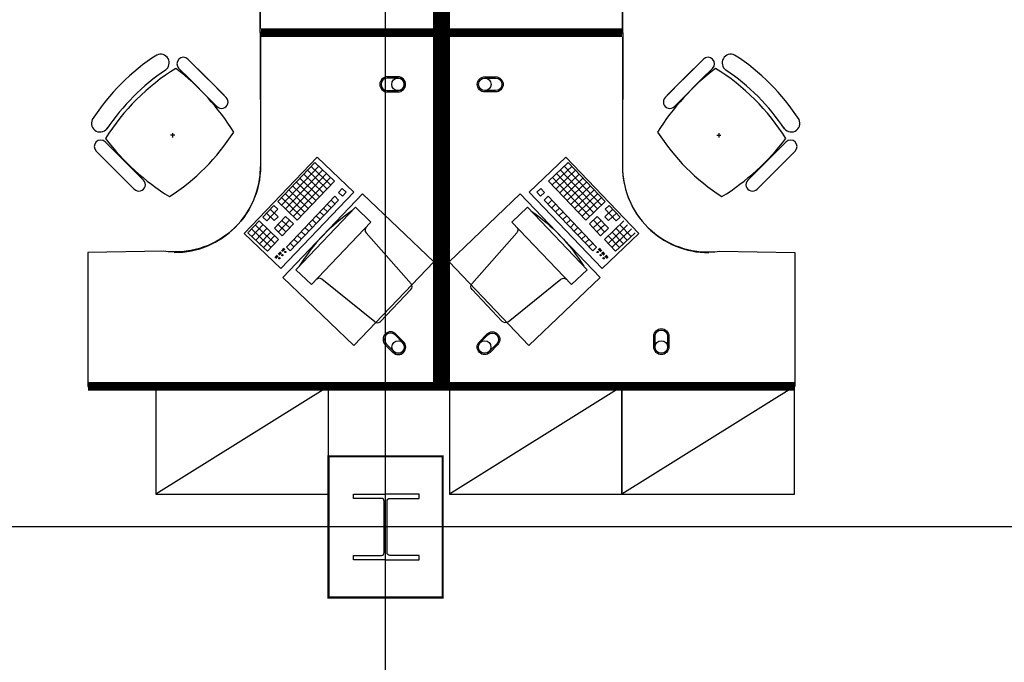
# Model space of a CAD drawing. Header units: millimetres. Extents: x -312551 to 250764, y -35891 to 59426.
# Tile 292 of 316: x 118286 to 122852, y 43382 to 46361. Entities that reach past the tile are written whole.
import ezdxf

# ---------------------------------------------------------------- set-up
doc = ezdxf.new("R2010")
doc.units = ezdxf.units.MM
doc.header["$LTSCALE"] = 2.5
for name, color, linetype in [('FO-00 - FURN$0$FURNITURE', 22, 'Continuous'), ('FO-00 - FURN$0$SP-01$0$FIT-OUT$0$FURNITURE', 22, 'Continuous'), ('NF-AS BUILT', 7, 'Continuous'), ('NF-GRIDS', 252, 'Continuous'), ('NF-SPAN', 150, 'Continuous'), ('NF-Steel columns', 6, 'Continuous')]:
    doc.layers.add(name, color=color, linetype=linetype)

# ---------------------------------------------------------------- blocks, each defined once
blk = doc.blocks.new('305')
at = {"layer": 'NF-Steel columns', "color": 2, "linetype": 'Continuous'}
for points in [[(0, -152.5), (-156, -152.5), (-156, -132), (-19.2, -132, 0.414214), (-6.5, -119.3), (-6.5, 119.3, 0.414214), (-19.2, 132), (-156, 132), (-156, 152.5), (0, 152.5)], [(0, -152.5), (149, -152.5), (149, -132), (19.2, -132, -0.414214), (6.5, -119.3), (6.5, 119.3, -0.414214), (19.2, 132), (149, 132), (149, 152.5), (0, 152.5)]]:
    blk.add_lwpolyline(points, format="xyb", dxfattribs=at)
blk = doc.blocks.new('FO-00 - FURN$0$SP-01$0$FIT-OUT$0$PC')
at = {"layer": 'FO-00 - FURN$0$SP-01$0$FIT-OUT$0$FURNITURE', "linetype": 'Continuous'}
for p, q in [((241.8, -93.1), (98, -236.8)), ((268.8, -92), (509.4, -294.6)), ((96.9, -263.9), (299.5, -504.5))]:
    blk.add_line(p, q, dxfattribs=at)
blk.add_lwpolyline([(276, -553.9), (346.7, -624.6), (629.5, -341.8), (558.8, -271)], close=True, dxfattribs=at)
for centre, radius, start, end in [((255.9, -107.2), 20, 49.8991, 135), ((112.2, -251), 20, 135, 220.1009), ((522.3, -279.3), 20, 229.8991, 315), ((-109.9, 114.8), 864, 303.1779, 326.8221), ((284.2, -517.4), 20, 315, 40.1009)]:
    blk.add_arc(centre, radius, start, end, dxfattribs=at)
blk = doc.blocks.new('FO-00 - FURN$0$cab-800')
at = {"layer": 'FO-00 - FURN$0$FURNITURE', "color": 9}
blk.add_line((0, 0), (800, 500), dxfattribs=at)
at = {"layer": 'FO-00 - FURN$0$FURNITURE'}
blk.add_lwpolyline([(0, 0), (800, 0), (800, 500), (0, 500)], close=True, dxfattribs=at)
blk = doc.blocks.new('A$C7E4E020E')
at = {"layer": 'FO-00 - FURN$0$FURNITURE', "rotation": 180}
for p in [(800, 500, 0), (1600, 500, 0)]:
    blk.add_blockref('FO-00 - FURN$0$cab-800', p, dxfattribs=at)

msp = doc.modelspace()

# ---------------------------------------------------------------- linework, layer by layer
at = {"layer": 'FO-00 - FURN$0$FURNITURE'}
for p, q in [((119402.4, 46320.5, 0), (119402.4, 46920.5, 0)), ((121081.4, 46320.5, 0), (121081.4, 46920.5, 0)), ((119402.4, 46280.7, 0), (119402.4, 45680.7, 0)), ((121081.4, 46280.7, 0), (121081.4, 45680.7, 0)), ((119066, 46177.5, 0), (119154.6, 46088.9, 0)), ((121456.8, 46177.5, 0), (121368.2, 46088.9, 0)), ((118962, 46127.1, 0), (118962.1, 46127, 0)), ((119023.6, 46135, 0), (119112.2, 46046.4, 0)), ((119233.5, 46010, 0), (119092, 46151.4, 0)), ((121289.4, 46010, 0), (121430.8, 46151.4, 0)), ((121499.3, 46135, 0), (121410.7, 46046.4, 0)), ((121560.8, 46127.1, 0), (121560.8, 46127, 0)), ((119191, 45967.6, 0), (119049.6, 46109, 0)), ((119243.2, 46000.3, 0), (119154.6, 46088.9, 0)), ((121279.6, 46000.3, 0), (121368.2, 46088.9, 0)), ((121331.8, 45967.6, 0), (121473.2, 46109, 0)), ((119200.8, 45957.8, 0), (119112.2, 46046.4, 0)), ((121322.1, 45957.8, 0), (121410.7, 46046.4, 0)), ((119004.6, 45825.6, 0), (118984.6, 45824.6, 0)), ((118995.1, 45835.1, 0), (118994.1, 45815.1, 0)), ((121518.3, 45825.6, 0), (121538.3, 45824.6, 0)), ((121527.8, 45835.1, 0), (121528.8, 45815.1, 0)), ((118682.6, 45794.1, 0), (118771.2, 45705.5, 0)), ((121840.2, 45794.1, 0), (121751.6, 45705.5, 0)), ((118640.2, 45751.7, 0), (118728.8, 45663.1, 0)), ((118807.7, 45584.2, 0), (118666.3, 45725.6, 0)), ((119326.5, 45369.4, 0), (119664.8, 45723.9, 0)), ((119664.8, 45723.9, 0), (119834.8, 45561.6, 0)), ((119664.8, 45723.9, 0), (119834.8, 45561.6, 0)), ((119664.8, 45723.9, 0), (119834.8, 45561.6, 0)), ((120819, 45723.9, 0), (120649, 45561.6, 0)), ((120819, 45723.9, 0), (120649, 45561.6, 0)), ((120819, 45723.9, 0), (120649, 45561.6, 0)), ((121157.3, 45369.4, 0), (120819, 45723.9, 0)), ((121715.2, 45584.2, 0), (121856.6, 45725.6, 0)), ((121882.6, 45751.7, 0), (121794, 45663.1, 0)), ((118859.8, 45616.9, 0), (118771.2, 45705.5, 0)), ((119654.7, 45698.9, 0), (119482.2, 45518, 0)), ((119672.8, 45681.6, 0), (119500.2, 45500.7, 0)), ((119637.5, 45680.8, 0), (119727.9, 45594.5, 0)), ((119654.7, 45698.9, 0), (119745.2, 45612.6, 0)), ((119654.7, 45698.9, 0), (119745.2, 45612.6, 0)), ((119654.7, 45698.9, 0), (119745.2, 45612.6, 0)), ((120829, 45698.9, 0), (120738.6, 45612.6, 0)), ((120829, 45698.9, 0), (120738.6, 45612.6, 0)), ((120829, 45698.9, 0), (120738.6, 45612.6, 0)), ((120846.3, 45680.8, 0), (120755.9, 45594.5, 0)), ((120811, 45681.6, 0), (120983.5, 45500.7, 0)), ((120829, 45698.9, 0), (121001.6, 45518, 0)), ((121663, 45616.9, 0), (121751.6, 45705.5, 0)), ((118817.4, 45574.5, 0), (118728.8, 45663.1, 0)), ((119690.9, 45664.3, 0), (119518.3, 45483.5, 0)), ((119709, 45647.1, 0), (119536.4, 45466.2, 0)), ((119727.1, 45629.8, 0), (119554.5, 45449, 0)), ((119585.7, 45626.5, 0), (119676.1, 45540.2, 0)), ((119603, 45644.6, 0), (119693.4, 45558.3, 0)), ((119620.2, 45662.7, 0), (119710.7, 45576.4, 0)), ((120756.7, 45629.8, 0), (120929.3, 45449, 0)), ((120863.6, 45662.7, 0), (120773.1, 45576.4, 0)), ((120774.8, 45647.1, 0), (120947.4, 45466.2, 0)), ((120880.8, 45644.6, 0), (120790.4, 45558.3, 0)), ((120792.9, 45664.3, 0), (120965.5, 45483.5, 0)), ((120898.1, 45626.5, 0), (120807.6, 45540.2, 0)), ((121705.4, 45574.5, 0), (121794, 45663.1, 0)), ((119551.2, 45590.3, 0), (119641.6, 45504, 0)), ((119568.4, 45608.4, 0), (119658.9, 45522.1, 0)), ((119745.2, 45612.6, 0), (119572.6, 45431.7, 0)), ((119781.3, 45578, 0), (119764.1, 45560, 0)), ((119781.3, 45578, 0), (119799.4, 45560.8, 0)), ((119781.3, 45578, 0), (119799.4, 45560.8, 0)), ((119781.3, 45578, 0), (119799.4, 45560.8, 0)), ((120702.4, 45578, 0), (120684.4, 45560.8, 0)), ((120702.4, 45578, 0), (120684.4, 45560.8, 0)), ((120702.4, 45578, 0), (120684.4, 45560.8, 0)), ((120702.4, 45578, 0), (120719.7, 45560, 0)), ((120738.6, 45612.6, 0), (120911.2, 45431.7, 0)), ((120915.3, 45608.4, 0), (120824.9, 45522.1, 0)), ((120932.6, 45590.3, 0), (120842.2, 45504, 0)), ((119834.8, 45561.6, 0), (119496.5, 45207.1, 0)), ((119499.4, 45536.1, 0), (119589.8, 45449.8, 0)), ((119516.7, 45554.2, 0), (119607.1, 45467.9, 0)), ((119746.8, 45541.9, 0), (119522.5, 45306.7, 0)), ((119533.9, 45572.3, 0), (119624.4, 45486, 0)), ((119746.8, 45541.9, 0), (119764.9, 45524.6, 0)), ((119764.1, 45560, 0), (119782.2, 45542.7, 0)), ((119799.4, 45560.8, 0), (119782.2, 45542.7, 0)), ((120649, 45561.6, 0), (120987.3, 45207.1, 0)), ((120684.4, 45560.8, 0), (120701.6, 45542.7, 0)), ((120719.7, 45560, 0), (120701.6, 45542.7, 0)), ((120737, 45541.9, 0), (120718.9, 45524.6, 0)), ((120737, 45541.9, 0), (120961.3, 45306.7, 0)), ((120949.9, 45572.3, 0), (120859.4, 45486, 0)), ((120967.1, 45554.2, 0), (120876.7, 45467.9, 0)), ((120984.4, 45536.1, 0), (120893.9, 45449.8, 0)), ((119464.9, 45499.9, 0), (119413.1, 45445.7, 0)), ((119464.9, 45499.9, 0), (119483, 45482.7, 0)), ((119482.2, 45518, 0), (119572.6, 45431.7, 0)), ((119764.9, 45524.6, 0), (119540.5, 45289.5, 0)), ((119695.1, 45487.6, 0), (119713.1, 45470.4, 0)), ((119712.3, 45505.7, 0), (119730.4, 45488.4, 0)), ((119729.6, 45523.8, 0), (119747.7, 45506.5, 0)), ((120718.9, 45524.6, 0), (120943.2, 45289.5, 0)), ((120754.2, 45523.8, 0), (120736.1, 45506.5, 0)), ((120771.5, 45505.7, 0), (120753.4, 45488.4, 0)), ((120788.7, 45487.6, 0), (120770.6, 45470.4, 0)), ((121001.6, 45518, 0), (120911.2, 45431.7, 0)), ((121018.9, 45499.9, 0), (121000.8, 45482.7, 0)), ((121018.9, 45499.9, 0), (121070.7, 45445.7, 0)), ((119413.1, 45445.7, 0), (119431.2, 45428.4, 0)), ((119430.4, 45463.7, 0), (119466.5, 45429.2, 0)), ((119483, 45482.7, 0), (119431.2, 45428.4, 0)), ((119447.6, 45481.8, 0), (119483.8, 45447.3, 0)), ((119483.8, 45447.3, 0), (119466.5, 45429.2, 0)), ((119519.2, 45448.1, 0), (119467.4, 45393.9, 0)), ((119519.2, 45448.1, 0), (119555.3, 45413.6, 0)), ((119660.5, 45451.4, 0), (119678.6, 45434.2, 0)), ((119677.8, 45469.5, 0), (119695.9, 45452.3, 0)), ((120806, 45469.5, 0), (120787.9, 45452.3, 0)), ((120823.3, 45451.4, 0), (120805.2, 45434.2, 0)), ((120964.6, 45448.1, 0), (120928.5, 45413.6, 0)), ((120964.6, 45448.1, 0), (121016.4, 45393.9, 0)), ((121036.2, 45481.8, 0), (121000, 45447.3, 0)), ((121000, 45447.3, 0), (121017.2, 45429.2, 0)), ((121000.8, 45482.7, 0), (121052.6, 45428.4, 0)), ((121053.4, 45463.7, 0), (121017.2, 45429.2, 0)), ((121070.7, 45445.7, 0), (121052.6, 45428.4, 0)), ((119395.9, 45427.6, 0), (119344.1, 45373.3, 0)), ((119361.3, 45391.4, 0), (119433.7, 45322.4, 0)), ((119413.9, 45410.3, 0), (119362.2, 45356, 0)), ((119378.6, 45409.5, 0), (119450.9, 45340.4, 0)), ((119432, 45393, 0), (119380.2, 45338.8, 0)), ((119395.9, 45427.6, 0), (119486.3, 45341.3, 0)), ((119467.4, 45393.9, 0), (119503.5, 45359.4, 0)), ((119484.6, 45412, 0), (119520.8, 45377.4, 0)), ((119537.2, 45430.9, 0), (119485.5, 45376.6, 0)), ((119501.9, 45430, 0), (119538.1, 45395.5, 0)), ((119555.3, 45413.6, 0), (119503.5, 45359.4, 0)), ((119608.8, 45397.2, 0), (119626.8, 45379.9, 0)), ((119626, 45415.3, 0), (119644.1, 45398, 0)), ((119643.3, 45433.4, 0), (119661.4, 45416.1, 0)), ((120840.5, 45433.4, 0), (120822.4, 45416.1, 0)), ((120857.8, 45415.3, 0), (120839.7, 45398, 0)), ((120875, 45397.2, 0), (120856.9, 45379.9, 0)), ((120928.5, 45413.6, 0), (120980.2, 45359.4, 0)), ((120981.9, 45430, 0), (120945.7, 45395.5, 0)), ((120946.5, 45430.9, 0), (120998.3, 45376.6, 0)), ((120999.2, 45412, 0), (120963, 45377.4, 0)), ((121016.4, 45393.9, 0), (120980.2, 45359.4, 0)), ((121087.9, 45427.6, 0), (120997.5, 45341.3, 0)), ((121105.2, 45409.5, 0), (121032.8, 45340.4, 0)), ((121122.5, 45391.4, 0), (121050.1, 45322.4, 0)), ((121051.8, 45393, 0), (121103.5, 45338.8, 0)), ((121069.8, 45410.3, 0), (121121.6, 45356, 0)), ((119496.5, 45207.1, 0), (119326.5, 45369.4, 0)), ((119344.1, 45373.3, 0), (119416.4, 45304.3, 0)), ((119450.1, 45375.8, 0), (119398.3, 45321.5, 0)), ((119450.1, 45375.8, 0), (119398.3, 45321.5, 0)), ((119468.2, 45358.5, 0), (119416.4, 45304.3, 0)), ((119468.2, 45358.5, 0), (119416.4, 45304.3, 0)), ((119432.9, 45357.7, 0), (119469, 45323.2, 0)), ((119574.2, 45361, 0), (119592.3, 45343.7, 0)), ((119591.5, 45379.1, 0), (119609.6, 45361.8, 0)), ((120892.3, 45379.1, 0), (120874.2, 45361.8, 0)), ((120909.5, 45361, 0), (120891.5, 45343.7, 0)), ((120987.3, 45207.1, 0), (121157.3, 45369.4, 0)), ((121050.9, 45357.7, 0), (121014.8, 45323.2, 0)), ((121015.6, 45358.5, 0), (121067.4, 45304.3, 0)), ((121015.6, 45358.5, 0), (121067.4, 45304.3, 0)), ((121033.7, 45375.8, 0), (121085.5, 45321.5, 0)), ((121033.7, 45375.8, 0), (121085.5, 45321.5, 0)), ((121139.7, 45373.3, 0), (121067.4, 45304.3, 0)), ((119398.3, 45321.5, 0), (119434.5, 45287, 0)), ((119415.6, 45339.6, 0), (119451.8, 45305.1, 0)), ((119486.3, 45341.3, 0), (119434.5, 45287, 0)), ((119510.8, 45301.1, 0), (119499.8, 45289.5, 0)), ((119522.5, 45306.7, 0), (119540.5, 45289.5, 0)), ((119539.7, 45324.8, 0), (119557.8, 45307.6, 0)), ((119557, 45342.9, 0), (119575.1, 45325.7, 0)), ((120926.8, 45342.9, 0), (120908.7, 45325.7, 0)), ((120944.1, 45324.8, 0), (120926, 45307.6, 0)), ((120961.3, 45306.7, 0), (120943.2, 45289.5, 0)), ((120973, 45301.1, 0), (120984, 45289.5, 0)), ((120997.5, 45341.3, 0), (121049.3, 45287, 0)), ((121068.2, 45339.6, 0), (121032, 45305.1, 0)), ((121085.5, 45321.5, 0), (121049.3, 45287, 0)), ((119480.2, 45268.7, 0), (119469.8, 45257.7, 0)), ((119481.7, 45267.3, 0), (119471.2, 45256.3, 0)), ((119483.1, 45265.9, 0), (119472.7, 45255, 0)), ((119484.6, 45264.5, 0), (119474.1, 45253.6, 0)), ((119494.8, 45284, 0), (119485.2, 45273.9, 0)), ((119496.3, 45282.6, 0), (119486.7, 45272.5, 0)), ((119497.7, 45281.2, 0), (119488.1, 45271.2, 0)), ((119499.2, 45279.8, 0), (119489.6, 45269.8, 0)), ((119512.3, 45299.7, 0), (119501.3, 45288.1, 0)), ((119513.7, 45298.3, 0), (119502.7, 45286.8, 0)), ((119515.2, 45296.9, 0), (119504.2, 45285.4, 0)), ((120968.6, 45296.9, 0), (120979.6, 45285.4, 0)), ((120970.1, 45298.3, 0), (120981.1, 45286.8, 0)), ((120971.5, 45299.7, 0), (120982.5, 45288.1, 0)), ((120984.6, 45279.8, 0), (120994.2, 45269.8, 0)), ((120986.1, 45281.2, 0), (120995.7, 45271.2, 0)), ((120987.5, 45282.6, 0), (120997.1, 45272.5, 0)), ((120989, 45284, 0), (120998.6, 45273.9, 0)), ((120999.2, 45264.5, 0), (121009.7, 45253.6, 0)), ((121000.7, 45265.9, 0), (121011.1, 45255, 0)), ((121002.1, 45267.3, 0), (121012.6, 45256.3, 0)), ((121003.6, 45268.7, 0), (121014, 45257.7, 0))]:
    msp.add_line(p, q, dxfattribs=at)
at = {"layer": 'FO-00 - FURN$0$FURNITURE', "extrusion": (6.58823e-06, -1.6454e-07, 1)}
msp.add_line((119971.3, 46301.4, 0), (119401.3, 46301.5, 0), dxfattribs=at)
at = {"layer": 'FO-00 - FURN$0$FURNITURE', "extrusion": (6.58823e-06, 1.6454e-07, 1)}
msp.add_line((119971.3, 46299.7, 0), (119401.3, 46299.6, 0), dxfattribs=at)
at = {"layer": 'FO-00 - FURN$0$FURNITURE', "extrusion": (-6.58823e-06, -1.6454e-07, 1)}
msp.add_line((120512.5, 46301.4, 0), (121082.5, 46301.5, 0), dxfattribs=at)
at = {"layer": 'FO-00 - FURN$0$FURNITURE', "extrusion": (-6.58823e-06, 1.6454e-07, 1)}
msp.add_line((120512.5, 46299.7, 0), (121082.5, 46299.6, 0), dxfattribs=at)
at = {"layer": 'FO-00 - FURN$0$FURNITURE', "const_width": 40, "elevation": 0}
for points in [[(118602.4, 47940.5), (120222.4, 47940.5), (120222.4, 46300.6), (119404.6, 46300.6)], [(121881.4, 47940.5), (120261.4, 47940.5), (120261.4, 46300.6), (121079.2, 46300.6)], [(118602.4, 44660.7), (120222.4, 44660.7), (120222.4, 46300.6), (119404.6, 46300.6)], [(121881.4, 44660.7), (120261.4, 44660.7), (120261.4, 46300.6), (121079.2, 46300.6)]]:
    msp.add_lwpolyline(points, dxfattribs=at)
at = {"layer": 'FO-00 - FURN$0$FURNITURE', "elevation": 0}
for points in [[(119401.1, 46301.4), (119402.4, 46920.5, 0.455459), (118952.4, 47313.5), (118602.4, 47320.5), (118602.4, 47940.5), (120222.4, 47940.5), (120222.4, 46300.6)], [(121082.7, 46301.4), (121081.4, 46920.5, -0.455459), (121531.4, 47313.5), (121881.4, 47320.5), (121881.4, 47940.5), (120261.4, 47940.5), (120261.4, 46300.6)], [(119401.1, 46299.7), (119402.4, 45680.7, -0.455459), (118952.4, 45287.6), (118602.4, 45280.7), (118602.4, 44660.7), (120222.4, 44660.7), (120222.4, 46300.6)], [(121082.7, 46299.7), (121081.4, 45680.7, 0.455459), (121531.4, 45287.6), (121881.4, 45280.7), (121881.4, 44660.7), (120261.4, 44660.7), (120261.4, 46300.6)], [(119990.6, 46095.7, 1), (119990.6, 46025.7), (120040.6, 46025.7, 1), (120040.6, 46095.7)], [(119990.6, 46089.7, 1), (119990.6, 46031.7), (120040.6, 46031.7, 1), (120040.6, 46089.7)], [(120493.2, 46095.7, -1), (120493.2, 46025.7), (120443.2, 46025.7, -1), (120443.2, 46095.7)], [(120493.2, 46089.7, -1), (120493.2, 46031.7), (120443.2, 46031.7, -1), (120443.2, 46089.7)], [(120030.8, 44903.4, 1), (119981.3, 44853.9), (120016.7, 44818.6, 1), (120066.2, 44868.1)], [(120026.6, 44899.2, 1), (119985.6, 44858.2), (120020.9, 44822.8, 1), (120061.9, 44863.8)], [(120453, 44903.4, -1), (120502.5, 44853.9), (120467.1, 44818.6, -1), (120417.6, 44868.1)], [(120457.2, 44899.2, -1), (120498.2, 44858.2), (120462.9, 44822.8, -1), (120421.9, 44863.8)], [(121226.4, 44893.2, -1), (121296.4, 44893.2), (121296.4, 44843.2, -1), (121226.4, 44843.2)], [(121232.4, 44893.2, -1), (121290.4, 44893.2), (121290.4, 44843.2, -1), (121232.4, 44843.2)]]:
    msp.add_lwpolyline(points, format="xyb", close=True, dxfattribs=at)
for points in [[(119876.3, 45553.1), (119506.2, 45165.3), (119836.1, 44850.5), (120206.2, 45238.3)], [(120607.5, 45553.1), (120977.5, 45165.3), (120647.7, 44850.5), (120277.6, 45238.3)]]:
    msp.add_lwpolyline(points, close=True, dxfattribs=at)
at = {"layer": 'FO-00 - FURN$0$FURNITURE'}
for centre, radius in [((120040.6, 46060.7, 0), 29), ((120443.2, 46060.7, 0), 29), ((119490.1, 45254.7, 0), 3), ((119503.9, 45269.2, 0), 3), ((119517.7, 45283.7, 0), 3), ((120966.1, 45283.7, 0), 3), ((120979.9, 45269.2, 0), 3), ((120993.7, 45254.7, 0), 3), ((120041.4, 44843.3, 0), 29), ((120442.4, 44843.3, 0), 29), ((121261.4, 44843.2, 0), 29)]:
    msp.add_circle(centre, radius, dxfattribs=at)
for centre, radius, start, end in [((119463.1, 45356.1, 0), 1000, 122.7873, 147.213), ((118938.7, 46160.2, 0), 40.4, 305.2098, 115.0684), ((119044.8, 46156.2, 0), 30, 45.0002, 225.0002), ((121478.1, 46156.2, 0), 30, 314.9998, 134.9998), ((121584.2, 46160.2, 0), 40.4, 64.9316, 234.7902), ((121059.8, 45356.1, 0), 1000, 32.787, 57.2127), ((119534.4, 45283.2, 0), 1000, 121.6104, 148.2587), ((119520.4, 45297.3, 0), 1000, 123.9367, 146.1444), ((118323.1, 45241.1, 0), 1127.4, 32.0604, 52.4457), ((122199.7, 45241.1, 0), 1127.4, 127.5543, 147.9396), ((120988.4, 45283.2, 0), 1000, 31.7413, 58.3896), ((121002.5, 45297.3, 0), 1000, 33.8556, 56.0633), ((119222, 45979, 0), 30, 225.0002, 45.0002), ((121300.9, 45979, 0), 30, 134.9998, 314.9998), ((118659, 45880.5, 0), 40.4, 154.932, 331.9801), ((121863.8, 45880.5, 0), 40.4, 208.0199, 25.068), ((118661.4, 45772.9, 0), 30, 45.0002, 225.0002), ((119578.1, 46496.1, 0), 1127.4, 217.5276, 237.9656), ((118437.4, 46380.3, 0), 1000, 302.8675, 327.2662), ((122085.4, 46380.3, 0), 1000, 212.7338, 237.1325), ((120944.7, 46496.1, 0), 1127.4, 302.0344, 322.4724), ((121861.4, 45772.9, 0), 30, 314.9998, 134.9998), ((119002.4, 45680.7, 0), 400, 270.0002, 0.0002), ((121481.4, 45680.7, 0), 400, 179.9998, 269.9998), ((118838.6, 45595.7, 0), 30, 225.0002, 45.0002), ((121684.2, 45595.7, 0), 30, 134.9998, 314.9998)]:
    msp.add_arc(centre, radius, start, end, dxfattribs=at)
at = {"layer": 'NF-AS BUILT', "const_width": 10}
msp.add_lwpolyline([(119717.8, 44337), (120247.8, 44337), (120247.8, 43682), (119717.8, 43682)], close=True, dxfattribs=at)
at = {"layer": 'NF-GRIDS'}
for p, q in [((119982.8, -27784), (119982.8, 58409.3)), ((164549.8, 44009.5), (84521.8, 44009.5))]:
    msp.add_line(p, q, dxfattribs=at)

# ---------------------------------------------------------------- block references
at = {"ltscale": 500000}
msp.add_blockref('A$C7E4E020E', (120279, 44160.6, 0), dxfattribs=at)
at = {"layer": 'FO-00 - FURN$0$FURNITURE'}
for name, p, rotation in [('FO-00 - FURN$0$SP-01$0$FIT-OUT$0$PC', (120203.8, 44874.9, 0), 181.3405219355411), ('FO-00 - FURN$0$cab-800', (119717.8, 44660.7), 180)]:
    msp.add_blockref(name, p, dxfattribs=dict(at, rotation=rotation))
at = {"layer": 'FO-00 - FURN$0$FURNITURE', "extrusion": (2.60602e-30, 6.3055e-29, -1), "zscale": -1, "rotation": 181.3405219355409}
msp.add_blockref('FO-00 - FURN$0$SP-01$0$FIT-OUT$0$PC', (-120280, 44874.9, 0), dxfattribs=at)
at = {"layer": 'NF-SPAN', "xscale": -1}
msp.add_blockref('305', (119982.8, 44009.5), dxfattribs=at)

doc.saveas('drawing.dxf')
